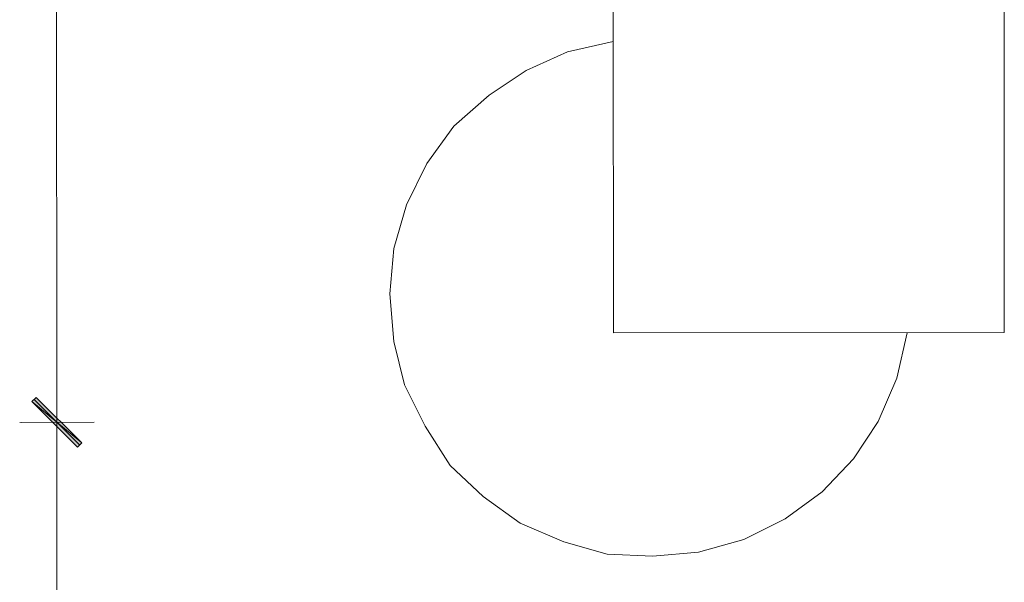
# Model space of a CAD drawing. Header units: inches. Extents: x -5850 to 5646, y 8947 to 13007.
# Tile 321 of 548: x -4144 to -3943, y 12269 to 12384. Entities that reach past the tile are written whole.
import ezdxf

# ---------------------------------------------------------------- set-up
doc = ezdxf.new("R2010")
doc.units = ezdxf.units.IN
doc.header["$MEASUREMENT"] = 0
for name, color, linetype in [('at_Entity', 7, 'Continuous'), ('at_Rect', 7, 'Continuous'), ('at_Solid', 7, 'Continuous')]:
    doc.layers.add(name, color=color, linetype=linetype)

msp = doc.modelspace()

# ---------------------------------------------------------------- hatches: boundary and pattern name
at = {"layer": 'at_Solid', "lineweight": 20}
for points in [[(-4140.62, 12306.4), (-4141.51, 12305.56), (-4131.35, 12297.12)], [(-4131.35, 12297.12), (-4141.51, 12305.56), (-4140.62, 12306.4)], [(-4141.51, 12305.56), (-4131.35, 12297.12), (-4132.19, 12296.27)], [(-4132.19, 12296.27), (-4131.35, 12297.12), (-4141.51, 12305.56)]]:
    msp.add_hatch(color=7, dxfattribs=at).paths.add_polyline_path(points)

# ---------------------------------------------------------------- linework, layer by layer
at = {"layer": 'at_Entity', "color": 7, "lineweight": 20}
for p, q in [((-4136.44, 12306.83), (-4136.63, 12523.09)), ((-4022.85, 12379.16), (-4032.16, 12377.04)), ((-4032.16, 12377.04), (-4040.58, 12373.23)), ((-4040.58, 12373.23), (-4048.16, 12368.15)), ((-4048.16, 12368.15), (-4055.35, 12361.81)), ((-4055.35, 12361.81), (-4060.86, 12354.2)), ((-4060.86, 12354.2), (-4065.04, 12345.75)), ((-4065.04, 12345.75), (-4067.59, 12336.88)), ((-4067.59, 12336.88), (-4068.42, 12327.59)), ((-4068.42, 12327.59), (-4067.58, 12317.87)), ((-3964.91, 12310.36), (-3962.8, 12319.65)), ((-4067.58, 12317.87), (-4065.45, 12309)), ((-4136.42, 12292.88), (-4136.44, 12309.78)), ((-4136.44, 12309.78), (-4136.42, 12292.88)), ((-3968.69, 12301.48), (-3964.91, 12310.36)), ((-4065.45, 12309), (-4061.21, 12300.56)), ((-4140.62, 12306.4), (-4141.51, 12305.56)), ((-4141.51, 12305.56), (-4140.62, 12306.4)), ((-4141.51, 12305.56), (-4131.35, 12297.12)), ((-4141.51, 12305.56), (-4131.35, 12297.12)), ((-4132.19, 12296.27), (-4141.51, 12305.56)), ((-4131.35, 12297.12), (-4141.51, 12305.56)), ((-4141.51, 12305.56), (-4132.19, 12296.27)), ((-4131.35, 12297.12), (-4141.51, 12305.56)), ((-4131.74, 12296.69), (-4141.06, 12305.97)), ((-4141.06, 12305.97), (-4131.74, 12296.69)), ((-4131.35, 12297.12), (-4140.62, 12306.4)), ((-4140.62, 12306.4), (-4131.35, 12297.12)), ((-3973.76, 12293.88), (-3968.69, 12301.48)), ((-4128.79, 12301.34), (-4144.02, 12301.33)), ((-4143.57, 12301.33), (-4128.79, 12301.34)), ((-4061.21, 12300.56), (-4056.12, 12292.54)), ((-4136.35, 12207.14), (-4136.43, 12295.84)), ((-4131.35, 12297.12), (-4132.19, 12296.27)), ((-4132.19, 12296.27), (-4131.35, 12297.12)), ((-3980.11, 12287.11), (-3973.76, 12293.88)), ((-4056.12, 12292.54), (-4049.37, 12286.2)), ((-4049.37, 12286.2), (-4041.78, 12280.72)), ((-3987.69, 12281.61), (-3980.11, 12287.11)), ((-3996.16, 12277.38), (-3987.69, 12281.61)), ((-4041.78, 12280.72), (-4032.91, 12276.93)), ((-4005.42, 12274.84), (-3996.16, 12277.38)), ((-4032.91, 12276.93), (-4024.04, 12274.4)), ((-4024.04, 12274.4), (-4014.73, 12273.99)), ((-4014.73, 12273.99), (-4005.42, 12274.84))]:
    msp.add_line(p, q, dxfattribs=at)
at = {"layer": 'at_Rect', "color": 7, "lineweight": 20}
for p, q in [((-4022.97, 12529.11), (-4022.78, 12319.6)), ((-3942.95, 12319.67), (-3943.13, 12529.18)), ((-3942.95, 12319.67), (-4022.78, 12319.6))]:
    msp.add_line(p, q, dxfattribs=at)

doc.saveas('drawing.dxf')
